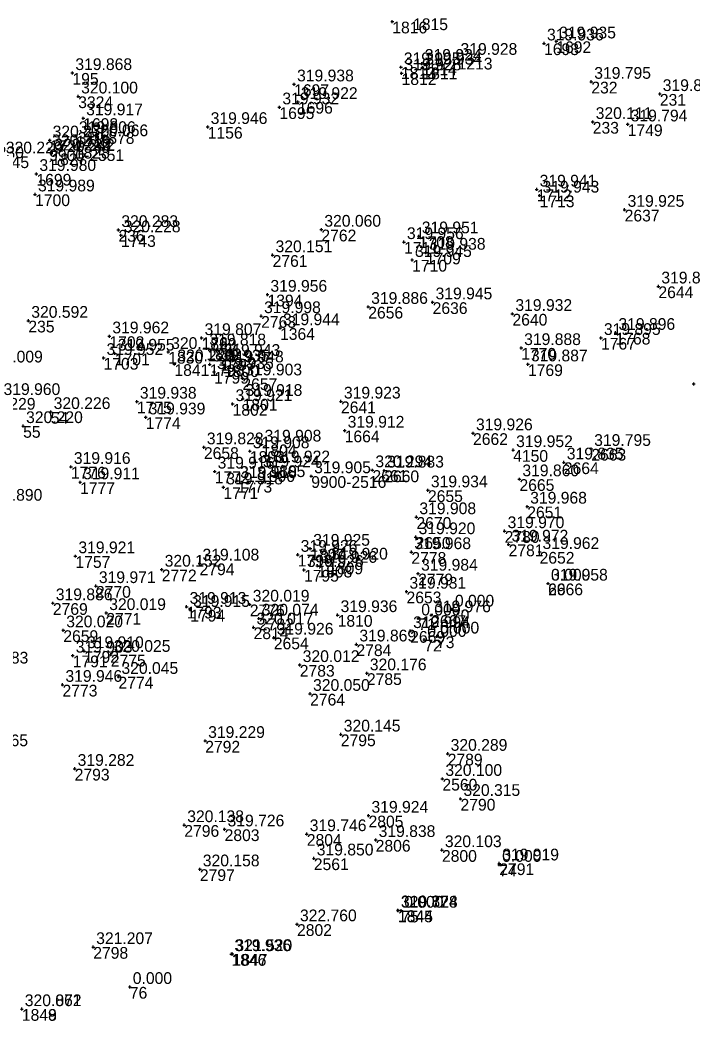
# Model space of a CAD drawing. Extents: x -829398 to -819400, y -1074439 to -1067977.
# Drawn here: x -821382.6 to -821313.8, y -1070252.8 to -1070150.4 of the extents above; entities that cross this region are included whole.
import ezdxf

# ---------------------------------------------------------------- set-up
doc = ezdxf.new("R2010")
doc.units = 0
for name, color, linetype in [('Vrstva 60', 7, 'Continuous'), ('Vrstva 61', 7, 'Continuous'), ('Čísla bodů_doměření_2012', 7, 'Continuous')]:
    doc.layers.add(name, color=color, linetype=linetype)

# ---------------------------------------------------------------- blocks, each defined once
blk = doc.blocks.new('BOD')
at = {"layer": 'Čísla bodů_doměření_2012'}
for p, q in [((-0.15, 0), (0.15, 0)), ((0, -0.15), (0, 0.15))]:
    blk.add_line(p, q, dxfattribs=at)

msp = doc.modelspace()

# ---------------------------------------------------------------- block references
at = {"layer": 'Vrstva 60'}
for p in [(-821344.51, -1070150.58), (-821344.51, -1070150.58), (-821328.996, -1070152.799), (-821328.996, -1070152.799), (-821327.748, -1070152.592), (-821327.748, -1070152.592), (-821337.833, -1070154.272), (-821337.833, -1070154.272), (-821343.631, -1070155.232), (-821343.631, -1070155.232), (-821341.482, -1070154.88), (-821341.482, -1070154.88), (-821341.429, -1070155.267), (-821341.429, -1070155.267), (-821377.21, -1070155.829), (-821377.21, -1070155.829), (-821343.558, -1070155.856), (-821343.558, -1070155.856), (-821354.546, -1070156.986), (-821354.546, -1070156.986), (-821324.163, -1070156.723), (-821324.163, -1070156.723), (-821376.618, -1070158.222), (-821376.618, -1070158.222), (-821317.16, -1070157.975), (-821317.16, -1070157.975), (-821356.048, -1070159.336), (-821356.048, -1070159.336), (-821354.156, -1070158.787), (-821354.156, -1070158.787), (-821376.108, -1070160.454), (-821376.108, -1070160.454), (-821363.379, -1070161.346), (-821363.379, -1070161.346), (-821324.017, -1070160.833), (-821324.017, -1070160.833), (-821320.441, -1070161.08), (-821320.441, -1070161.08), (-821379.534, -1070162.715), (-821379.534, -1070162.715), (-821376.847, -1070162.269), (-821376.847, -1070162.269), (-821375.57, -1070162.596), (-821375.57, -1070162.596), (-821379.59, -1070163.628), (-821376.965, -1070163.378), (-821376.965, -1070163.378), (-821379.36, -1070164.051), (-821379.36, -1070164.051), (-821380.888, -1070166.147), (-821380.888, -1070166.147), (-821329.747, -1070167.74), (-821329.747, -1070167.74), (-821381.028, -1070168.239), (-821381.028, -1070168.239), (-821329.451, -1070168.36), (-821329.451, -1070168.36), (-821320.755, -1070169.813), (-821320.755, -1070169.813), (-821372.51, -1070171.881), (-821372.51, -1070171.881), (-821351.758, -1070171.848), (-821351.758, -1070171.848), (-821372.256, -1070172.419), (-821372.256, -1070172.419), (-821341.793, -1070172.524), (-821341.793, -1070172.524), (-821343.314, -1070173.114), (-821343.314, -1070173.114), (-821356.743, -1070174.455), (-821356.743, -1070174.455), (-821342.481, -1070174.942), (-821342.481, -1070174.942), (-821341.075, -1070174.2), (-821341.075, -1070174.2), (-821317.304, -1070177.653), (-821317.304, -1070177.653), (-821357.267, -1070178.498), (-821357.267, -1070178.498), (-821346.97, -1070179.741), (-821346.97, -1070179.741), (-821340.386, -1070179.276), (-821340.386, -1070179.276), (-821381.716, -1070181.162), (-821381.716, -1070181.162), (-821357.917, -1070180.688), (-821357.917, -1070180.688), (-821332.225, -1070180.46), (-821332.225, -1070180.46), (-821355.986, -1070181.92), (-821355.986, -1070181.92), (-821373.429, -1070182.756), (-821373.429, -1070182.756), (-821364.001, -1070182.929), (-821364.001, -1070182.929), (-821323.176, -1070182.918), (-821323.176, -1070182.918), (-821321.691, -1070182.399), (-821321.691, -1070182.399), (-821363.517, -1070183.989), (-821363.517, -1070183.989), (-821331.328, -1070183.951), (-821331.328, -1070183.951), (-821374.028, -1070184.966), (-821374.028, -1070184.966), (-821372.871, -1070184.519), (-821372.871, -1070184.519), (-821367.416, -1070184.353), (-821367.416, -1070184.353), (-821362.062, -1070185.059), (-821362.062, -1070185.059), (-821366.782, -1070185.609), (-821366.782, -1070185.609), (-821363.17, -1070185.626), (-821363.17, -1070185.626), (-821361.708, -1070185.721), (-821361.708, -1070185.721), (-821330.638, -1070185.62), (-821330.638, -1070185.62), (-821362.731, -1070186.401), (-821362.731, -1070186.401), (-821359.836, -1070187.054), (-821359.836, -1070187.054), (-821313.699, -1070187.635), (-821359.806, -1070189.151), (-821359.806, -1070189.151), (-821370.617, -1070189.434), (-821370.617, -1070189.434), (-821360.835, -1070189.68), (-821360.835, -1070189.68), (-821349.755, -1070189.42), (-821349.755, -1070189.42), (-821379.429, -1070190.494), (-821379.429, -1070190.494), (-821369.718, -1070191.043), (-821369.718, -1070191.043), (-821382.249, -1070191.931), (-821382.249, -1070191.931), (-821349.377, -1070192.397), (-821349.377, -1070192.397), (-821336.256, -1070192.668), (-821336.256, -1070192.668), (-821363.769, -1070194.102), (-821363.769, -1070194.102), (-821359.073, -1070194.504), (-821359.073, -1070194.504), (-821357.866, -1070193.819), (-821357.866, -1070193.819), (-821332.152, -1070194.39), (-821324.169, -1070194.267), (-821324.169, -1070194.267), (-821377.365, -1070196.104), (-821377.365, -1070196.104), (-821358.035, -1070196.449), (-821358.035, -1070196.449), (-821356.971, -1070195.951), (-821356.971, -1070195.951), (-821346.54, -1070196.446), (-821346.54, -1070196.446), (-821345.333, -1070196.479), (-821345.333, -1070196.479), (-821326.97, -1070195.65), (-821326.97, -1070195.65), (-821362.665, -1070196.581), (-821362.665, -1070196.581), (-821360.362, -1070197.537), (-821360.362, -1070197.537), (-821352.795, -1070197.059), (-821331.51, -1070197.37), (-821331.51, -1070197.37), (-821376.422, -1070197.681), (-821376.422, -1070197.681), (-821361.782, -1070198.202), (-821361.782, -1070198.202), (-821340.864, -1070198.503), (-821340.864, -1070198.503), (-821330.714, -1070200.166), (-821330.714, -1070200.166), (-821342.041, -1070201.249), (-821342.041, -1070201.249), (-821333.022, -1070202.677), (-821333.022, -1070202.677), (-821342.12, -1070203.291), (-821342.12, -1070203.291), (-821352.891, -1070204.473), (-821352.891, -1070204.473), (-821332.619, -1070204.046), (-821332.619, -1070204.046), (-821376.9, -1070205.24), (-821376.9, -1070205.24), (-821354.177, -1070205.095), (-821354.177, -1070205.095), (-821342.561, -1070204.825), (-821342.561, -1070204.825), (-821329.453, -1070204.807), (-821329.453, -1070204.807), (-821368.081, -1070206.612), (-821368.081, -1070206.612), (-821364.212, -1070205.985), (-821364.212, -1070205.985), (-821353.537, -1070206.644), (-821353.537, -1070206.644), (-821352.165, -1070206.221), (-821352.165, -1070206.221), (-821351.065, -1070205.888), (-821351.065, -1070205.888), (-821341.869, -1070207.024), (-821341.869, -1070207.024), (-821374.806, -1070208.293), (-821374.806, -1070208.293), (-821328.58, -1070208.04), (-821328.58, -1070208.04), (-821328.58, -1070208.04), (-821343.056, -1070208.865), (-821343.056, -1070208.865), (-821379.211, -1070210.046), (-821379.211, -1070210.046), (-821365.532, -1070210.412), (-821365.532, -1070210.412), (-821365.168, -1070210.729), (-821365.168, -1070210.729), (-821359.076, -1070210.187), (-821359.076, -1070210.187), (-821338.41, -1070210.69), (-821373.751, -1070211.052), (-821373.751, -1070211.052), (-821358.149, -1070211.616), (-821358.149, -1070211.616), (-821350.096, -1070211.261), (-821350.096, -1070211.261), (-821341.85, -1070211.6), (-821340.535, -1070211.276), (-821340.535, -1070211.276), (-821378.142, -1070212.821), (-821378.142, -1070212.821), (-821358.689, -1070212.528), (-821358.689, -1070212.528), (-821342.681, -1070212.895), (-821342.681, -1070212.895), (-821356.623, -1070213.565), (-821356.623, -1070213.565), (-821341.24, -1070213.79), (-821339.94, -1070213.45), (-821376.019, -1070214.945), (-821376.019, -1070214.945), (-821348.175, -1070214.262), (-821348.175, -1070214.262), (-821377.176, -1070215.406), (-821377.176, -1070215.406), (-821373.287, -1070215.326), (-821373.287, -1070215.326), (-821353.968, -1070216.367), (-821353.968, -1070216.367), (-821372.498, -1070217.58), (-821372.498, -1070217.58), (-821347.107, -1070217.213), (-821347.107, -1070217.213), (-821378.223, -1070218.393), (-821378.223, -1070218.393), (-821352.91, -1070219.316), (-821352.91, -1070219.316), (-821363.634, -1070224.129), (-821363.634, -1070224.129), (-821349.773, -1070223.474), (-821349.773, -1070223.474), (-821338.845, -1070225.445), (-821338.845, -1070225.445), (-821376.979, -1070226.984), (-821376.979, -1070226.984), (-821339.385, -1070228.011), (-821339.385, -1070228.011), (-821337.536, -1070230.06), (-821337.536, -1070230.06), (-821346.939, -1070231.777), (-821346.939, -1070231.777), (-821365.774, -1070232.74), (-821365.774, -1070232.74), (-821361.651, -1070233.177), (-821361.651, -1070233.177), (-821353.251, -1070233.664), (-821353.251, -1070233.664), (-821346.207, -1070234.26), (-821346.207, -1070234.26), (-821339.432, -1070235.3), (-821339.432, -1070235.3), (-821352.532, -1070236.146), (-821352.532, -1070236.146), (-821364.18, -1070237.261), (-821364.18, -1070237.261), (-821333.58, -1070236.8), (-821333.571, -1070236.655), (-821333.571, -1070236.655), (-821343.933, -1070241.451), (-821343.933, -1070241.451), (-821343.925, -1070241.484), (-821343.925, -1070241.484), (-821343.59, -1070241.49), (-821354.249, -1070242.879), (-821354.249, -1070242.879), (-821375.081, -1070245.211), (-821375.081, -1070245.211), (-821360.953, -1070245.931), (-821360.953, -1070245.931), (-821360.843, -1070245.922), (-821360.843, -1070245.922), (-821371.34, -1070249.29), (-821382.38, -1070251.558), (-821382.38, -1070251.558), (-821382.38, -1070251.559), (-821382.38, -1070251.559)]:
    msp.add_blockref('BOD', p, dxfattribs=at)

# ---------------------------------------------------------------- texts
for s, p in [('1815', (-821342.386, -1070151.445)), ('1816', (-821344.51, -1070151.78)), ('1693', (-821328.996, -1070153.999)), ('1692', (-821327.748, -1070153.792)), ('1213', (-821337.833, -1070155.472)), ('1813', (-821343.631, -1070156.432)), ('1814', (-821341.482, -1070156.08)), ('1811', (-821341.429, -1070156.467)), ('195', (-821377.21, -1070157.029)), ('195', (-821377.21, -1070157.029)), ('1812', (-821343.558, -1070157.056)), ('1697', (-821354.546, -1070158.186)), ('232', (-821324.163, -1070157.923)), ('232', (-821324.163, -1070157.923)), ('3324', (-821376.618, -1070159.422)), ('231', (-821317.16, -1070159.175)), ('231', (-821317.16, -1070159.175)), ('1695', (-821356.048, -1070160.536)), ('1696', (-821354.156, -1070159.987)), ('1698', (-821376.108, -1070161.654)), ('1156', (-821363.379, -1070162.546)), ('233', (-821324.017, -1070162.033)), ('233', (-821324.017, -1070162.033)), ('1749', (-821320.441, -1070162.28)), ('1719', (-821376.847, -1070163.469)), ('242', (-821375.57, -1070163.796)), ('242', (-821375.57, -1070163.796)), ('9900-2551', (-821379.59, -1070164.828)), ('1720', (-821379.534, -1070163.915)), ('1828', (-821376.965, -1070164.578)), ('245', (-821384.319, -1070165.554)), ('245', (-821384.319, -1070165.554)), ('1827', (-821379.36, -1070165.251)), ('1699', (-821380.888, -1070167.347)), ('1712', (-821329.747, -1070168.94)), ('1700', (-821381.028, -1070169.439)), ('1713', (-821329.451, -1070169.56)), ('2637', (-821320.755, -1070171.013)), ('2762', (-821351.758, -1070173.048)), ('236', (-821372.51, -1070173.081)), ('236', (-821372.51, -1070173.081)), ('1743', (-821372.256, -1070173.619)), ('1708', (-821341.793, -1070173.724)), ('1711', (-821343.314, -1070174.314)), ('2761', (-821356.743, -1070175.655)), ('1709', (-821341.075, -1070175.4)), ('1710', (-821342.481, -1070176.142)), ('2644', (-821317.304, -1070178.853)), ('1394', (-821357.267, -1070179.698)), ('2656', (-821346.97, -1070180.941)), ('2636', (-821340.386, -1070180.476)), ('2763', (-821357.917, -1070181.888)), ('2640', (-821332.225, -1070181.66)), ('235', (-821381.716, -1070182.362)), ('235', (-821381.716, -1070182.362)), ('1364', (-821355.986, -1070183.12)), ('1702', (-821373.429, -1070183.956)), ('1829', (-821364.001, -1070184.129)), ('1767', (-821323.176, -1070184.118)), ('1768', (-821321.691, -1070183.599)), ('1842', (-821363.517, -1070185.189)), ('1770', (-821331.328, -1070185.151)), ('1703', (-821374.028, -1070186.166)), ('1701', (-821372.871, -1070185.719)), ('1830', (-821367.416, -1070185.553)), ('1797', (-821362.062, -1070186.259)), ('1841', (-821366.782, -1070186.809)), ('1798', (-821363.17, -1070186.826)), ('1800', (-821361.708, -1070186.921)), ('1769', (-821330.638, -1070186.82)), ('1799', (-821362.731, -1070187.601)), ('2657', (-821359.836, -1070188.254)), ('1229', (-821384.553, -1070190.262)), ('1801', (-821359.806, -1070190.351)), ('1775', (-821370.617, -1070190.634)), ('1802', (-821360.835, -1070190.88)), ('2641', (-821349.755, -1070190.62)), ('54', (-821379.429, -1070191.694)), ('1774', (-821369.718, -1070192.243)), ('55', (-821382.249, -1070193.131)), ('1664', (-821349.377, -1070193.597)), ('2662', (-821336.256, -1070193.868)), ('2658', (-821363.769, -1070195.302)), ('1804', (-821357.866, -1070195.019)), ('2663', (-821324.169, -1070195.467)), ('1803', (-821359.073, -1070195.704)), ('4150', (-821332.152, -1070195.59)), ('1776', (-821377.365, -1070197.304)), ('1805', (-821356.971, -1070197.151)), ('2664', (-821326.97, -1070196.85)), ('1772', (-821362.665, -1070197.781)), ('1806', (-821358.035, -1070197.649)), ('9900-2516', (-821352.795, -1070198.259)), ('2661', (-821346.54, -1070197.646)), ('2660', (-821345.333, -1070197.679)), ('2665', (-821331.51, -1070198.57)), ('1777', (-821376.422, -1070198.881)), ('1771', (-821361.782, -1070199.402)), ('1773', (-821360.362, -1070198.737)), ('2655', (-821340.864, -1070199.703)), ('2651', (-821330.714, -1070201.366)), ('2670', (-821342.041, -1070202.449)), ('2650', (-821342.12, -1070204.491)), ('2780', (-821333.022, -1070203.877)), ('1807', (-821352.891, -1070205.673)), ('2781', (-821332.619, -1070205.246)), ('1757', (-821376.9, -1070206.44)), ('1796', (-821354.177, -1070206.295)), ('2778', (-821342.561, -1070206.025)), ('2652', (-821329.453, -1070206.007)), ('2772', (-821368.081, -1070207.812)), ('2794', (-821364.212, -1070207.185)), ('1795', (-821353.537, -1070207.844)), ('1808', (-821352.165, -1070207.421)), ('1809', (-821351.065, -1070207.088)), ('2779', (-821341.869, -1070208.224)), ('2770', (-821374.806, -1070209.493)), ('69', (-821328.58, -1070209.24)), ('2666', (-821328.58, -1070209.24)), ('2653', (-821343.056, -1070210.065)), ('2769', (-821379.211, -1070211.246)), ('1793', (-821365.532, -1070211.612)), ('1794', (-821365.168, -1070211.929)), ('2776', (-821359.076, -1070211.387)), ('70', (-821338.41, -1070211.89)), ('2771', (-821373.751, -1070212.252)), ('2782', (-821358.149, -1070212.816)), ('1810', (-821350.096, -1070212.461)), ('71', (-821341.85, -1070212.8)), ('2667', (-821340.535, -1070212.476)), ('2814', (-821358.689, -1070213.728)), ('2659', (-821378.142, -1070214.021)), ('2654', (-821356.623, -1070214.765)), ('2669', (-821342.681, -1070214.095)), ('72', (-821341.24, -1070214.99)), ('73', (-821339.94, -1070214.65)), ('2784', (-821348.175, -1070215.462)), ('1791', (-821377.176, -1070216.606)), ('1792', (-821376.019, -1070216.145)), ('2775', (-821373.287, -1070216.526)), ('2783', (-821353.968, -1070217.567)), ('2774', (-821372.498, -1070218.78)), ('2785', (-821347.107, -1070218.413)), ('2773', (-821378.223, -1070219.593)), ('2764', (-821352.91, -1070220.516)), ('2795', (-821349.773, -1070224.674)), ('2792', (-821363.634, -1070225.329)), ('2789', (-821338.845, -1070226.645)), ('2793', (-821376.979, -1070228.184)), ('2560', (-821339.385, -1070229.211)), ('2790', (-821337.536, -1070231.26)), ('2805', (-821346.939, -1070232.977)), ('2796', (-821365.774, -1070233.94)), ('2803', (-821361.651, -1070234.377)), ('2804', (-821353.251, -1070234.864)), ('2806', (-821346.207, -1070235.46)), ('2800', (-821339.432, -1070236.5)), ('2561', (-821352.532, -1070237.346)), ('2797', (-821364.18, -1070238.461)), ('74', (-821333.58, -1070238)), ('2791', (-821333.571, -1070237.855)), ('1844', (-821343.933, -1070242.651)), ('1845', (-821343.925, -1070242.684)), ('75', (-821343.59, -1070242.69)), ('2802', (-821354.249, -1070244.079)), ('2798', (-821375.081, -1070246.411)), ('1846', (-821360.953, -1070247.131)), ('1847', (-821360.843, -1070247.122)), ('76', (-821371.34, -1070250.49)), ('1848', (-821382.38, -1070252.758)), ('1849', (-821382.38, -1070252.759))]:
    msp.add_text(s, height=1.2, dxfattribs=at).set_placement(p)
at = {"layer": 'Vrstva 61'}
for s, p in [('319.936', (-821328.696, -1070152.499)), ('319.935', (-821327.448, -1070152.292)), ('319.924', (-821341.182, -1070154.58)), ('319.928', (-821337.533, -1070153.972)), ('319.868', (-821376.91, -1070155.529)), ('319.925', (-821343.331, -1070154.932)), ('319.928', (-821343.258, -1070155.556)), ('319.934', (-821341.129, -1070154.967)), ('319.795', (-821323.863, -1070156.423)), ('319.938', (-821354.246, -1070156.686)), ('319.814', (-821316.86, -1070157.675)), ('320.100', (-821376.318, -1070157.922)), ('319.922', (-821353.856, -1070158.487)), ('319.932', (-821355.748, -1070159.036)), ('319.917', (-821375.808, -1070160.154)), ('320.111', (-821323.717, -1070160.533)), ('319.946', (-821363.079, -1070161.046)), ('319.794', (-821320.141, -1070160.78)), ('320.270', (-821379.234, -1070162.415)), ('319.806', (-821376.547, -1070161.969)), ('320.066', (-821375.27, -1070162.296)), ('320.238', (-821379.29, -1070163.328)), ('320.233', (-821379.06, -1070163.751)), ('319.878', (-821376.665, -1070163.078)), ('320.230', (-821387.972, -1070164.543)), ('320.229', (-821384.019, -1070164.054)), ('319.980', (-821380.588, -1070165.847)), ('319.989', (-821380.728, -1070167.939)), ('319.941', (-821329.447, -1070167.44)), ('319.943', (-821329.151, -1070168.06)), ('319.925', (-821320.455, -1070169.513)), ('320.283', (-821372.21, -1070171.581)), ('320.060', (-821351.458, -1070171.548)), ('320.228', (-821371.956, -1070172.119)), ('319.956', (-821343.014, -1070172.814)), ('319.951', (-821341.493, -1070172.224)), ('319.938', (-821340.775, -1070173.9)), ('320.151', (-821356.443, -1070174.155)), ('319.945', (-821342.181, -1070174.642)), ('319.868', (-821317.004, -1070177.353)), ('319.956', (-821356.967, -1070178.198)), ('319.945', (-821340.086, -1070178.976)), ('319.886', (-821346.67, -1070179.441)), ('319.932', (-821331.925, -1070180.16)), ('320.592', (-821381.416, -1070180.862)), ('319.998', (-821357.617, -1070180.388)), ('319.944', (-821355.686, -1070181.62)), ('319.896', (-821321.391, -1070182.099)), ('319.962', (-821373.129, -1070182.456)), ('319.807', (-821363.701, -1070182.629)), ('319.895', (-821322.876, -1070182.618)), ('319.955', (-821372.571, -1070184.219)), ('320.176', (-821367.116, -1070184.053)), ('319.818', (-821363.217, -1070183.689)), ('319.888', (-821331.028, -1070183.651)), ('319.952', (-821373.728, -1070184.666)), ('320.220', (-821366.482, -1070185.309)), ('319.935', (-821362.87, -1070185.326)), ('319.943', (-821361.762, -1070184.759)), ('319.887', (-821330.338, -1070185.32)), ('320.009', (-821386.04, -1070185.43)), ('319.935', (-821362.431, -1070186.101)), ('319.948', (-821361.408, -1070185.421)), ('319.903', (-821359.536, -1070186.754)), ('319.960', (-821384.253, -1070188.762)), ('319.938', (-821370.317, -1070189.134)), ('319.921', (-821360.535, -1070189.38)), ('319.918', (-821359.506, -1070188.851)), ('319.923', (-821349.455, -1070189.12)), ('320.226', (-821379.129, -1070190.194)), ('319.939', (-821369.418, -1070190.743)), ('320.220', (-821381.949, -1070191.631)), ('319.912', (-821349.077, -1070192.097)), ('319.926', (-821335.956, -1070192.368)), ('319.908', (-821357.566, -1070193.519)), ('319.828', (-821363.469, -1070193.802)), ('319.908', (-821358.773, -1070194.204)), ('319.952', (-821331.852, -1070194.09)), ('319.795', (-821323.869, -1070193.967)), ('319.835', (-821326.67, -1070195.35)), ('319.916', (-821377.065, -1070195.804)), ('319.916', (-821362.365, -1070196.281)), ('319.924', (-821357.735, -1070196.149)), ('319.922', (-821356.671, -1070195.651)), ('320.294', (-821346.24, -1070196.146)), ('319.883', (-821345.033, -1070196.179)), ('319.911', (-821376.122, -1070197.381)), ('319.918', (-821360.062, -1070197.237)), ('319.905', (-821352.495, -1070196.759)), ('319.860', (-821331.21, -1070197.07)), ('319.918', (-821361.482, -1070197.902)), ('319.934', (-821340.564, -1070198.203)), ('319.890', (-821386.088, -1070199.57)), ('319.968', (-821330.414, -1070199.866)), ('319.908', (-821341.741, -1070200.949)), ('319.970', (-821332.722, -1070202.377)), ('319.920', (-821341.82, -1070202.991)), ('319.972', (-821332.319, -1070203.746)), ('319.925', (-821352.591, -1070204.173)), ('319.968', (-821342.261, -1070204.525)), ('319.962', (-821329.153, -1070204.507)), ('319.921', (-821376.6, -1070204.94)), ('319.108', (-821363.912, -1070205.685)), ('319.926', (-821353.877, -1070204.795)), ('319.920', (-821350.765, -1070205.588)), ('320.152', (-821367.781, -1070206.312)), ('319.926', (-821353.237, -1070206.344)), ('319.926', (-821351.865, -1070205.921)), ('319.984', (-821341.569, -1070206.724)), ('319.958', (-821328.28, -1070207.74)), ('0.000', (-821328.28, -1070207.74)), ('319.971', (-821374.506, -1070207.993)), ('319.931', (-821342.756, -1070208.565)), ('319.886', (-821378.911, -1070209.746)), ('320.019', (-821358.776, -1070209.887)), ('320.019', (-821373.451, -1070210.752)), ('319.913', (-821365.232, -1070210.112)), ('319.915', (-821364.868, -1070210.429)), ('0.000', (-821338.11, -1070210.39)), ('320.074', (-821357.849, -1070211.316)), ('319.936', (-821349.796, -1070210.961)), ('0.000', (-821341.55, -1070211.3)), ('319.976', (-821340.235, -1070210.976)), ('320.020', (-821377.842, -1070212.521)), ('320.017', (-821358.389, -1070212.228)), ('319.994', (-821342.381, -1070212.595)), ('319.926', (-821356.323, -1070213.265)), ('319.869', (-821347.875, -1070213.962)), ('0.000', (-821340.94, -1070213.49)), ('0.000', (-821339.64, -1070213.15)), ('319.910', (-821375.719, -1070214.645)), ('320.025', (-821372.987, -1070215.026)), ('319.903', (-821376.876, -1070215.106)), ('319.883', (-821387.521, -1070216.221)), ('320.012', (-821353.668, -1070216.067)), ('320.176', (-821346.807, -1070216.913)), ('319.946', (-821377.923, -1070218.093)), ('320.045', (-821372.198, -1070217.28)), ('320.050', (-821352.61, -1070219.016)), ('320.145', (-821349.473, -1070223.174)), ('319.229', (-821363.334, -1070223.829)), ('319.965', (-821387.55, -1070224.679)), ('320.289', (-821338.545, -1070225.145)), ('319.282', (-821376.679, -1070226.684)), ('320.100', (-821339.085, -1070227.711)), ('320.315', (-821337.236, -1070229.76)), ('319.924', (-821346.639, -1070231.477)), ('320.138', (-821365.474, -1070232.44)), ('319.726', (-821361.351, -1070232.877)), ('319.746', (-821352.951, -1070233.364)), ('319.838', (-821345.907, -1070233.96)), ('320.103', (-821339.132, -1070235)), ('319.850', (-821352.232, -1070235.846)), ('0.000', (-821333.28, -1070236.5)), ('319.919', (-821333.271, -1070236.355)), ('320.158', (-821363.88, -1070236.961)), ('319.874', (-821343.633, -1070241.151)), ('320.728', (-821343.625, -1070241.184)), ('0.000', (-821343.29, -1070241.19)), ('322.760', (-821353.949, -1070242.579)), ('321.207', (-821374.781, -1070244.911)), ('319.936', (-821360.653, -1070245.631)), ('321.520', (-821360.543, -1070245.622)), ('0.000', (-821371.04, -1070248.99)), ('320.062', (-821382.08, -1070251.258)), ('320.871', (-821382.08, -1070251.259))]:
    msp.add_text(s, height=1.2, dxfattribs=at).set_placement(p)

doc.saveas('drawing.dxf')
